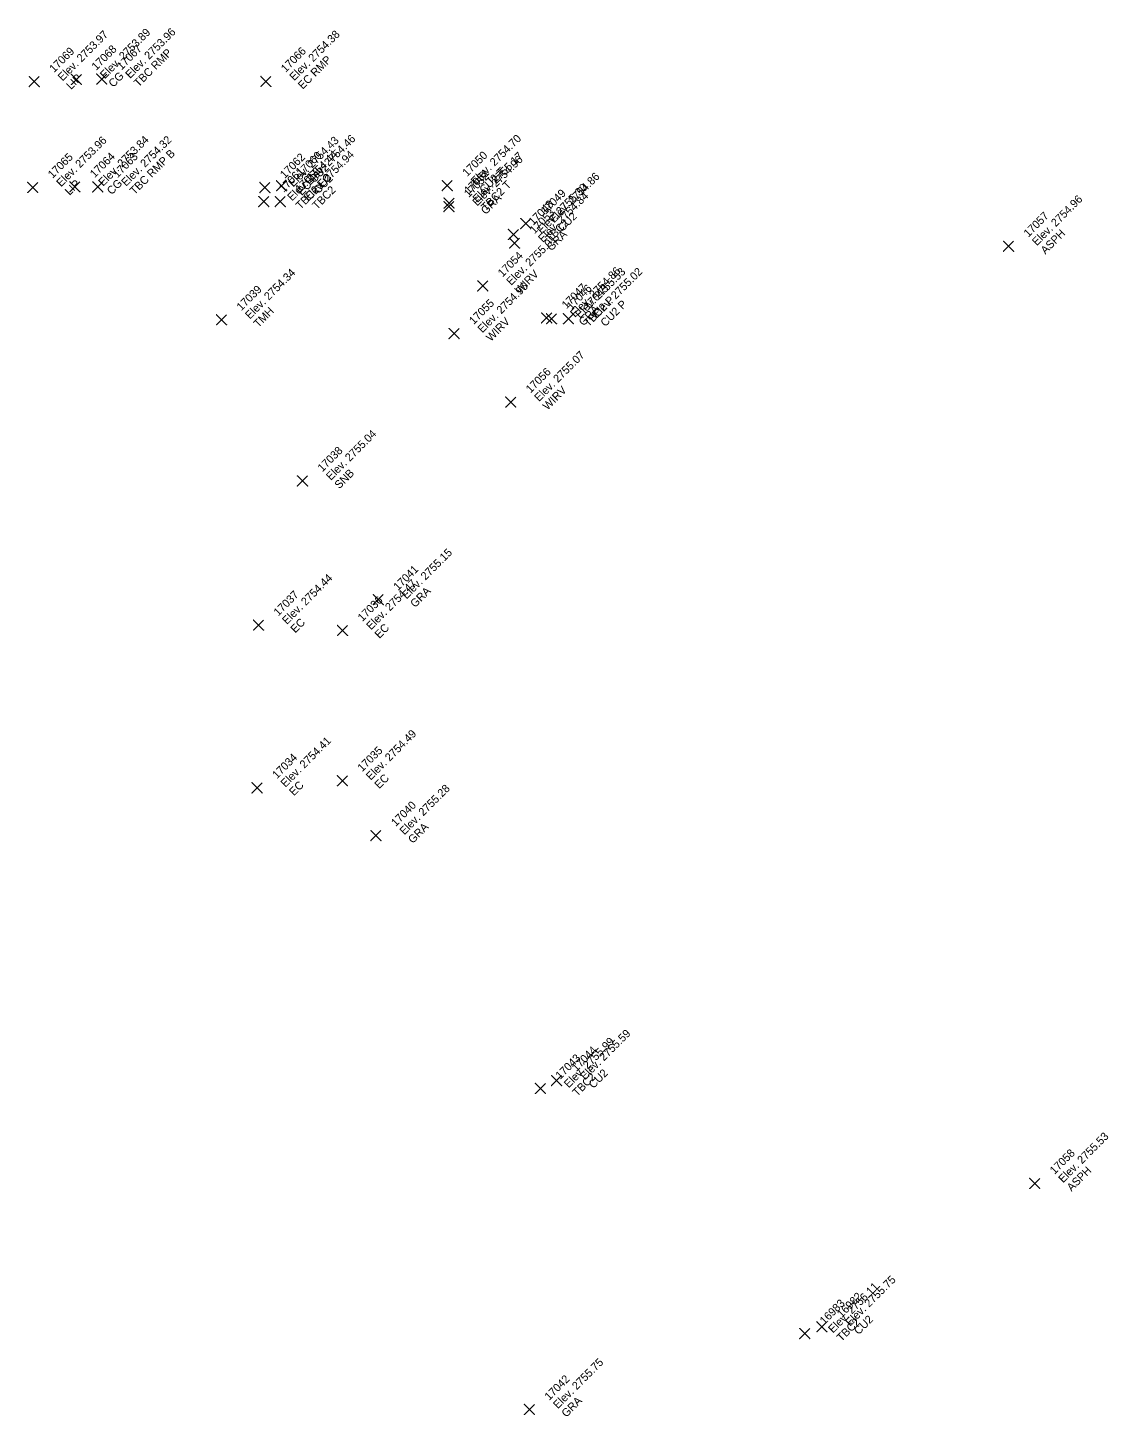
# Model space of a CAD drawing. Extents: x 2493999 to 2503109, y 700767 to 706646.
# Drawn here: x 2502326.83 to 2502359.22, y 704030.11 to 704071.75 of the extents above; entities that cross this region are included whole.
import ezdxf

# ---------------------------------------------------------------- set-up
doc = ezdxf.new("R2010")
doc.units = 0
doc.layers.add('ALG_CL_BLUE_Horiz', color=7, linetype='Continuous')
doc.layers.add('DES_SURFACE_Existing-Ground', color=7, linetype='Continuous')

msp = doc.modelspace()

# ---------------------------------------------------------------- linework, layer by layer
at = {"layer": 'ALG_CL_BLUE_Horiz'}
for points in [[(2502328.288, 704070.198), (2502328.138, 704070.348), (2502328.288, 704070.198), (2502328.138, 704070.048), (2502328.288, 704070.198), (2502328.438, 704070.048), (2502328.288, 704070.198), (2502328.438, 704070.348)], [(2502329.045, 704070.21), (2502328.895, 704070.36), (2502329.045, 704070.21), (2502328.895, 704070.06), (2502329.045, 704070.21), (2502329.195, 704070.06), (2502329.045, 704070.21), (2502329.195, 704070.36)], [(2502333.965, 704070.139), (2502333.815, 704070.289), (2502333.965, 704070.139), (2502333.815, 704069.989), (2502333.965, 704070.139), (2502334.115, 704069.989), (2502333.965, 704070.139), (2502334.115, 704070.289)], [(2502327.021, 704070.133), (2502326.871, 704070.283), (2502327.021, 704070.133), (2502326.871, 704069.983), (2502327.021, 704070.133), (2502327.171, 704069.983), (2502327.021, 704070.133), (2502327.171, 704070.283)], [(2502326.978, 704066.961), (2502326.828, 704067.111), (2502326.978, 704066.961), (2502326.828, 704066.811), (2502326.978, 704066.961), (2502327.128, 704066.811), (2502326.978, 704066.961), (2502327.128, 704067.111)], [(2502328.239, 704066.978), (2502328.089, 704067.128), (2502328.239, 704066.978), (2502328.089, 704066.828), (2502328.239, 704066.978), (2502328.389, 704066.828), (2502328.239, 704066.978), (2502328.389, 704067.128)], [(2502328.925, 704066.975), (2502328.775, 704067.125), (2502328.925, 704066.975), (2502328.775, 704066.825), (2502328.925, 704066.975), (2502329.075, 704066.825), (2502328.925, 704066.975), (2502329.075, 704067.125)], [(2502333.936, 704066.957), (2502333.786, 704067.107), (2502333.936, 704066.957), (2502333.786, 704066.807), (2502333.936, 704066.957), (2502334.086, 704066.807), (2502333.936, 704066.957), (2502334.086, 704067.107)], [(2502334.436, 704067.008), (2502334.286, 704067.158), (2502334.436, 704067.008), (2502334.286, 704066.858), (2502334.436, 704067.008), (2502334.586, 704066.858), (2502334.436, 704067.008), (2502334.586, 704067.158)], [(2502339.404, 704067.014), (2502339.254, 704067.164), (2502339.404, 704067.014), (2502339.254, 704066.864), (2502339.404, 704067.014), (2502339.554, 704066.864), (2502339.404, 704067.014), (2502339.554, 704067.164)], [(2502333.902, 704066.536), (2502333.752, 704066.686), (2502333.902, 704066.536), (2502333.752, 704066.386), (2502333.902, 704066.536), (2502334.052, 704066.386), (2502333.902, 704066.536), (2502334.052, 704066.686)], [(2502334.394, 704066.536), (2502334.244, 704066.686), (2502334.394, 704066.536), (2502334.244, 704066.386), (2502334.394, 704066.536), (2502334.544, 704066.386), (2502334.394, 704066.536), (2502334.544, 704066.686)], [(2502339.456, 704066.488), (2502339.306, 704066.638), (2502339.456, 704066.488), (2502339.306, 704066.338), (2502339.456, 704066.488), (2502339.606, 704066.338), (2502339.456, 704066.488), (2502339.606, 704066.638)], [(2502339.451, 704066.384), (2502339.301, 704066.534), (2502339.451, 704066.384), (2502339.301, 704066.234), (2502339.451, 704066.384), (2502339.601, 704066.234), (2502339.451, 704066.384), (2502339.601, 704066.534)], [(2502341.754, 704065.876), (2502341.604, 704066.026), (2502341.754, 704065.876), (2502341.604, 704065.726), (2502341.754, 704065.876), (2502341.904, 704065.726), (2502341.754, 704065.876), (2502341.904, 704066.026)], [(2502341.386, 704065.548), (2502341.236, 704065.698), (2502341.386, 704065.548), (2502341.236, 704065.398), (2502341.386, 704065.548), (2502341.536, 704065.398), (2502341.386, 704065.548), (2502341.536, 704065.698)], [(2502341.42, 704065.292), (2502341.27, 704065.442), (2502341.42, 704065.292), (2502341.27, 704065.142), (2502341.42, 704065.292), (2502341.57, 704065.142), (2502341.42, 704065.292), (2502341.57, 704065.442)], [(2502356.227, 704065.197), (2502356.077, 704065.347), (2502356.227, 704065.197), (2502356.077, 704065.047), (2502356.227, 704065.197), (2502356.377, 704065.047), (2502356.227, 704065.197), (2502356.377, 704065.347)], [(2502340.466, 704064.005), (2502340.316, 704064.155), (2502340.466, 704064.005), (2502340.316, 704063.855), (2502340.466, 704064.005), (2502340.616, 704063.855), (2502340.466, 704064.005), (2502340.616, 704064.155)], [(2502332.636, 704062.992), (2502332.486, 704063.142), (2502332.636, 704062.992), (2502332.486, 704062.842), (2502332.636, 704062.992), (2502332.786, 704062.842), (2502332.636, 704062.992), (2502332.786, 704063.142)], [(2502342.382, 704063.045), (2502342.232, 704063.195), (2502342.382, 704063.045), (2502342.232, 704062.895), (2502342.382, 704063.045), (2502342.532, 704062.895), (2502342.382, 704063.045), (2502342.532, 704063.195)], [(2502342.531, 704063.021), (2502342.381, 704063.171), (2502342.531, 704063.021), (2502342.381, 704062.871), (2502342.531, 704063.021), (2502342.681, 704062.871), (2502342.531, 704063.021), (2502342.681, 704063.171)], [(2502343.035, 704063.022), (2502342.885, 704063.172), (2502343.035, 704063.022), (2502342.885, 704062.872), (2502343.035, 704063.022), (2502343.185, 704062.872), (2502343.035, 704063.022), (2502343.185, 704063.172)], [(2502339.605, 704062.579), (2502339.455, 704062.729), (2502339.605, 704062.579), (2502339.455, 704062.429), (2502339.605, 704062.579), (2502339.755, 704062.429), (2502339.605, 704062.579), (2502339.755, 704062.729)], [(2502341.304, 704060.521), (2502341.154, 704060.671), (2502341.304, 704060.521), (2502341.154, 704060.371), (2502341.304, 704060.521), (2502341.454, 704060.371), (2502341.304, 704060.521), (2502341.454, 704060.671)], [(2502335.063, 704058.16), (2502334.913, 704058.31), (2502335.063, 704058.16), (2502334.913, 704058.01), (2502335.063, 704058.16), (2502335.213, 704058.01), (2502335.063, 704058.16), (2502335.213, 704058.31)], [(2502337.333, 704054.6), (2502337.183, 704054.75), (2502337.333, 704054.6), (2502337.183, 704054.45), (2502337.333, 704054.6), (2502337.483, 704054.45), (2502337.333, 704054.6), (2502337.483, 704054.75)], [(2502333.745, 704053.836), (2502333.595, 704053.986), (2502333.745, 704053.836), (2502333.595, 704053.686), (2502333.745, 704053.836), (2502333.895, 704053.686), (2502333.745, 704053.836), (2502333.895, 704053.986)], [(2502336.265, 704053.674), (2502336.115, 704053.824), (2502336.265, 704053.674), (2502336.115, 704053.524), (2502336.265, 704053.674), (2502336.415, 704053.524), (2502336.265, 704053.674), (2502336.415, 704053.824)], [(2502333.703, 704048.956), (2502333.553, 704049.106), (2502333.703, 704048.956), (2502333.553, 704048.806), (2502333.703, 704048.956), (2502333.853, 704048.806), (2502333.703, 704048.956), (2502333.853, 704049.106)], [(2502336.26, 704049.167), (2502336.11, 704049.317), (2502336.26, 704049.167), (2502336.11, 704049.017), (2502336.26, 704049.167), (2502336.41, 704049.017), (2502336.26, 704049.167), (2502336.41, 704049.317)], [(2502337.266, 704047.526), (2502337.116, 704047.676), (2502337.266, 704047.526), (2502337.116, 704047.376), (2502337.266, 704047.526), (2502337.416, 704047.376), (2502337.266, 704047.526), (2502337.416, 704047.676)], [(2502342.681, 704040.18), (2502342.531, 704040.33), (2502342.681, 704040.18), (2502342.531, 704040.03), (2502342.681, 704040.18), (2502342.831, 704040.03), (2502342.681, 704040.18), (2502342.831, 704040.33)], [(2502342.194, 704039.943), (2502342.044, 704040.093), (2502342.194, 704039.943), (2502342.044, 704039.793), (2502342.194, 704039.943), (2502342.344, 704039.793), (2502342.194, 704039.943), (2502342.344, 704040.093)], [(2502357.012, 704037.096), (2502356.862, 704037.246), (2502357.012, 704037.096), (2502356.862, 704036.946), (2502357.012, 704037.096), (2502357.162, 704036.946), (2502357.012, 704037.096), (2502357.162, 704037.246)], [(2502350.631, 704032.796), (2502350.481, 704032.946), (2502350.631, 704032.796), (2502350.481, 704032.646), (2502350.631, 704032.796), (2502350.781, 704032.646), (2502350.631, 704032.796), (2502350.781, 704032.946)], [(2502350.116, 704032.591), (2502349.966, 704032.741), (2502350.116, 704032.591), (2502349.966, 704032.441), (2502350.116, 704032.591), (2502350.266, 704032.441), (2502350.116, 704032.591), (2502350.266, 704032.741)], [(2502341.867, 704030.319), (2502341.717, 704030.469), (2502341.867, 704030.319), (2502341.717, 704030.169), (2502341.867, 704030.319), (2502342.017, 704030.169), (2502341.867, 704030.319), (2502342.017, 704030.469)]]:
    msp.add_lwpolyline(points, dxfattribs=at)

# ---------------------------------------------------------------- texts
at = {"layer": 'DES_SURFACE_Existing-Ground'}
for s, p in [('Elev. 2753.97', (2502327.87, 704070.133)), ('Elev. 2753.89', (2502329.137, 704070.198)), ('Elev. 2753.96', (2502329.894, 704070.21)), ('Elev. 2754.38', (2502334.814, 704070.139)), ('17069', (2502327.615, 704070.388)), ('17068', (2502328.882, 704070.453)), ('17067', (2502329.639, 704070.465)), ('17066', (2502334.559, 704070.394)), ('TBC RMP', (2502330.148, 704069.955)), ('EC RMP', (2502335.068, 704069.884)), ('LIP', (2502328.124, 704069.878)), ('CG', (2502329.391, 704069.943)), ('Elev. 2753.96', (2502327.827, 704066.961)), ('Elev. 2753.84', (2502329.088, 704066.978)), ('Elev. 2754.32', (2502329.774, 704066.975)), ('Elev. 2754.43', (2502334.785, 704066.957)), ('Elev. 2754.46', (2502335.285, 704067.008)), ('Elev. 2754.70', (2502340.253, 704067.014)), ('17065', (2502327.572, 704067.216)), ('17064', (2502328.833, 704067.233)), ('17063', (2502329.519, 704067.23)), ('TBC RMP B', (2502330.028, 704066.72)), ('17062', (2502334.53, 704067.212)), ('Elev. 2754.44', (2502334.751, 704066.536)), ('17060', (2502335.03, 704067.263)), ('Elev. 2754.94', (2502335.243, 704066.536)), ('17050', (2502339.998, 704067.269)), ('Elev. 2754.96', (2502340.3, 704066.384)), ('Elev. 2755.17', (2502340.305, 704066.488)), ('17061', (2502334.496, 704066.791)), ('TBC2 EC', (2502335.005, 704066.281)), ('17059', (2502334.988, 704066.791)), ('EC CU2', (2502335.039, 704066.702)), ('17052', (2502340.045, 704066.639)), ('17051', (2502340.05, 704066.743)), ('CU2 T', (2502340.507, 704066.759)), ('Elev. 2754.86', (2502342.603, 704065.876)), ('LIP', (2502328.081, 704066.706)), ('CG', (2502329.342, 704066.723)), ('TBC2', (2502335.497, 704066.281)), ('CU2', (2502335.539, 704066.753)), ('TBC2 T', (2502340.559, 704066.233)), ('Elev. 2755.30', (2502342.235, 704065.548)), ('GRA', (2502340.554, 704066.129)), ('17048', (2502341.98, 704065.803)), ('Elev. 2754.84', (2502342.269, 704065.292)), ('17049', (2502342.348, 704066.131)), ('Elev. 2754.96', (2502357.076, 704065.197)), ('17053', (2502342.014, 704065.547)), ('CU2', (2502342.857, 704065.621)), ('17057', (2502356.821, 704065.452)), ('TBC2', (2502342.489, 704065.293)), ('ASPH', (2502357.33, 704064.942)), ('Elev. 2755.01', (2502341.315, 704064.005)), ('GRA', (2502342.523, 704065.037)), ('17054', (2502341.06, 704064.26)), ('Elev. 2754.34', (2502333.485, 704062.992)), ('WIRV', (2502341.569, 704063.75)), ('Elev. 2754.86', (2502343.231, 704063.045)), ('Elev. 2755.53', (2502343.38, 704063.021)), ('Elev. 2755.02', (2502343.884, 704063.022)), ('Elev. 2754.96', (2502340.454, 704062.579)), ('17047', (2502342.976, 704063.3)), ('17046', (2502343.125, 704063.276)), ('17045', (2502343.629, 704063.277)), ('17039', (2502333.23, 704063.247)), ('TBC2 P', (2502343.634, 704062.766)), ('TMH', (2502333.739, 704062.737)), ('17055', (2502340.199, 704062.834)), ('GRA', (2502343.485, 704062.79)), ('CU2 P', (2502344.138, 704062.767)), ('WIRV', (2502340.708, 704062.324)), ('Elev. 2755.07', (2502342.153, 704060.521)), ('17056', (2502341.898, 704060.776)), ('WIRV', (2502342.407, 704060.266)), ('Elev. 2755.04', (2502335.912, 704058.16)), ('17038', (2502335.657, 704058.415)), ('SNB', (2502336.166, 704057.905)), ('Elev. 2755.15', (2502338.182, 704054.6)), ('Elev. 2754.44', (2502334.594, 704053.836)), ('17041', (2502337.927, 704054.855)), ('Elev. 2754.47', (2502337.114, 704053.674)), ('GRA', (2502338.436, 704054.345)), ('17037', (2502334.339, 704054.091)), ('17036', (2502336.859, 704053.929)), ('EC', (2502334.848, 704053.581)), ('EC', (2502337.368, 704053.419)), ('Elev. 2754.41', (2502334.552, 704048.956)), ('Elev. 2754.49', (2502337.109, 704049.167)), ('17034', (2502334.297, 704049.211)), ('17035', (2502336.854, 704049.422)), ('EC', (2502334.806, 704048.701)), ('EC', (2502337.363, 704048.912)), ('Elev. 2755.28', (2502338.115, 704047.526)), ('17040', (2502337.86, 704047.781)), ('GRA', (2502338.369, 704047.271)), ('Elev. 2755.59', (2502343.53, 704040.18)), ('Elev. 2755.99', (2502343.043, 704039.943)), ('17044', (2502343.275, 704040.435)), ('17043', (2502342.788, 704040.198)), ('TBC2', (2502343.297, 704039.688)), ('CU2', (2502343.784, 704039.925)), ('Elev. 2755.53', (2502357.861, 704037.096)), ('17058', (2502357.606, 704037.351)), ('ASPH', (2502358.115, 704036.841)), ('Elev. 2756.11', (2502350.965, 704032.591)), ('Elev. 2755.75', (2502351.48, 704032.796)), ('16982', (2502351.225, 704033.051)), ('16983', (2502350.71, 704032.846)), ('TBC2', (2502351.219, 704032.336)), ('CU2', (2502351.734, 704032.541)), ('Elev. 2755.75', (2502342.716, 704030.319)), ('17042', (2502342.461, 704030.574)), ('GRA', (2502342.97, 704030.064))]:
    msp.add_text(s, height=0.24, rotation=45, dxfattribs=at).set_placement(p)

doc.saveas('drawing.dxf')
